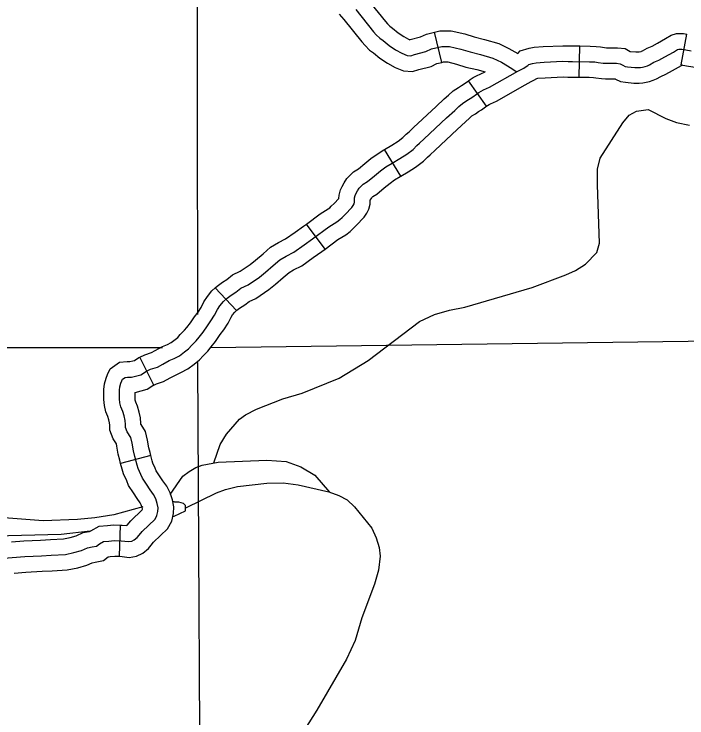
# Model space of a CAD drawing. Extents: x 1377389 to 1380723, y 1168351 to 1170484.
# Drawn here: x 1379092.9 to 1379157.5, y 1168798.6 to 1168866.3 of the extents above; entities that cross this region are included whole.
import ezdxf

# ---------------------------------------------------------------- set-up
doc = ezdxf.new("R2010")
doc.units = 0
doc.layers.add('B_Fill', color=7, linetype='Continuous')

msp = doc.modelspace()

# ---------------------------------------------------------------- linework, layer by layer
at = {"layer": 'B_Fill'}
for p, q in [((1379133.953, 1168861.633), (1379133.25, 1168864.55)), ((1379156.966, 1168861.39), (1379157.51, 1168864.34)), ((1379147.158, 1168860.22), (1379147.211, 1168863.22)), ((1379138.259, 1168857.429), (1379136.524, 1168859.876)), ((1379130.033, 1168850.713), (1379128.463, 1168853.269)), ((1379122.737, 1168843.697), (1379120.943, 1168846.101)), ((1379114.238, 1168837.792), (1379112.174, 1168839.969)), ((1379106.289, 1168830.631), (1379104.947, 1168833.314)), ((1379105.99, 1168823.865), (1379103.091, 1168823.093)), ((1379102.986, 1168814.177), (1379103.069, 1168817.176))]:
    msp.add_line(p, q, dxfattribs=at)
for points in [[(1379110.42, 1168877.672), (1379110.468, 1168837.396)], [(1379126.34, 1168868.259), (1379126.856, 1168867.671), (1379128.53, 1168865.565), (1379128.742, 1168865.338), (1379128.965, 1168865.116), (1379129.226, 1168864.927), (1379129.777, 1168864.478), (1379130.308, 1168864.13), (1379130.768, 1168863.864), (1379130.886, 1168863.818), (1379130.906, 1168863.824), (1379131.9, 1168864.085), (1379132.473, 1168864.363), (1379133.25, 1168864.55)], [(1379124.085, 1168866.28), (1379124.553, 1168865.747), (1379126.257, 1168863.603), (1379126.586, 1168863.252), (1379127.012, 1168862.825), (1379127.4, 1168862.545), (1379128.002, 1168862.055), (1379128.733, 1168861.574), (1379129.463, 1168861.154), (1379130.264, 1168860.839), (1379131.138, 1168860.751), (1379131.74, 1168860.942), (1379132.945, 1168861.258), (1379133.49, 1168861.522), (1379133.953, 1168861.633)], [(1379125.705, 1168866.709), (1379127.394, 1168864.584), (1379127.664, 1168864.295), (1379127.988, 1168863.971), (1379128.313, 1168863.736), (1379128.89, 1168863.267), (1379129.521, 1168862.852), (1379130.115, 1168862.509), (1379130.62, 1168862.311), (1379130.98, 1168862.275), (1379131.323, 1168862.383), (1379132.422, 1168862.672), (1379132.981, 1168862.942), (1379133.955, 1168863.177), (1379134.694, 1168863.177), (1379135.775, 1168862.924), (1379136.676, 1168862.636), (1379137.686, 1168862.401), (1379138.875, 1168862.058), (1379139.686, 1168861.643), (1379140.263, 1168861.319), (1379140.786, 1168860.976), (1379141.11, 1168860.759)], [(1379133.25, 1168864.55), (1379133.776, 1168864.677), (1379134.866, 1168864.677), (1379136.175, 1168864.371), (1379137.075, 1168864.083), (1379138.063, 1168863.853), (1379139.43, 1168863.459), (1379140.396, 1168862.965), (1379141.251, 1168862.484)], [(1379147.211, 1168863.22), (1379148.206, 1168863.202), (1379148.804, 1168863.179), (1379149.197, 1168863.12), (1379149.605, 1168863.062), (1379149.786, 1168863.049), (1379150.197, 1168863.049), (1379150.836, 1168863.049), (1379151.576, 1168862.967), (1379152.044, 1168862.697), (1379152.588, 1168862.645), (1379152.835, 1168862.638), (1379152.909, 1168862.656), (1379153.103, 1168862.699), (1379153.157, 1168862.717), (1379153.246, 1168862.758), (1379153.687, 1168862.999), (1379154.169, 1168863.201), (1379154.671, 1168863.473), (1379155.45, 1168863.922), (1379155.981, 1168864.25), (1379156.516, 1168864.403), (1379157.17, 1168864.403), (1379157.51, 1168864.34)], [(1379156.966, 1168861.39), (1379157.122, 1168861.361), (1379157.66, 1168861.259), (1379158.293, 1168861.169), (1379159.185, 1168860.952), (1379159.673, 1168860.815), (1379160.8, 1168860.747), (1379161.337, 1168860.771), (1379161.91, 1168860.846), (1379162.57, 1168860.956), (1379163.185, 1168861.143), (1379163.789, 1168861.344), (1379164.336, 1168861.544), (1379164.942, 1168861.938), (1379165.593, 1168862.59), (1379165.959, 1168863.026), (1379166.241, 1168863.532), (1379166.293, 1168863.657), (1379166.313, 1168863.68), (1379166.408, 1168863.781), (1379166.533, 1168863.899), (1379166.641, 1168863.996), (1379166.956, 1168864.235), (1379167.422, 1168864.7)], [(1379111.016, 1168835.715), (1379111.436, 1168836.336), (1379111.765, 1168836.793), (1379112.13, 1168837.341), (1379112.404, 1168837.889), (1379112.641, 1168838.254), (1379112.97, 1168838.656), (1379113.316, 1168838.985), (1379113.7, 1168839.259), (1379114.174, 1168839.551), (1379114.649, 1168839.935), (1379115.342, 1168840.264), (1379116.438, 1168841.013), (1379117.003, 1168841.488), (1379117.752, 1168842.109), (1379118.391, 1168842.657), (1379118.993, 1168843.023), (1379119.723, 1168843.388), (1379120.732, 1168844.102), (1379121.535, 1168844.672), (1379123.114, 1168845.85), (1379123.88, 1168846.317), (1379124.16, 1168846.533), (1379124.366, 1168846.729), (1379124.665, 1168847.019), (1379125.319, 1168847.701), (1379125.45, 1168847.898), (1379125.524, 1168848.057), (1379125.562, 1168848.197), (1379125.562, 1168848.412), (1379125.571, 1168848.618), (1379125.636, 1168848.842), (1379125.739, 1168849.057), (1379125.861, 1168849.291), (1379126.029, 1168849.543), (1379126.197, 1168849.73), (1379126.412, 1168849.936), (1379126.828, 1168850.201), (1379127.485, 1168850.737), (1379128.072, 1168851.204), (1379128.573, 1168851.585), (1379129.177, 1168851.948), (1379129.938, 1168852.414), (1379130.594, 1168852.812), (1379131.208, 1168853.282), (1379131.57, 1168853.635), (1379131.826, 1168853.865), (1379132.276, 1168854.289), (1379134.422, 1168856.305), (1379135.208, 1168857.021), (1379135.605, 1168857.392), (1379135.938, 1168857.691), (1379136.37, 1168857.96), (1379136.667, 1168858.162), (1379136.945, 1168858.334), (1379137.281, 1168858.574), (1379137.511, 1168858.738), (1379137.741, 1168858.881), (1379137.971, 1168859.006), (1379138.546, 1168859.265), (1379141.25, 1168860.801), (1379141.826, 1168861.098), (1379142.065, 1168861.242), (1379142.228, 1168861.329), (1379142.324, 1168861.434), (1379142.679, 1168861.54), (1379143.015, 1168861.597), (1379143.801, 1168861.655), (1379145.594, 1168861.741), (1379146.093, 1168861.732), (1379146.524, 1168861.732), (1379148.164, 1168861.703), (1379148.662, 1168861.684), (1379148.979, 1168861.636), (1379149.449, 1168861.569), (1379149.736, 1168861.549), (1379150.197, 1168861.549), (1379150.753, 1168861.549), (1379151.098, 1168861.511), (1379151.347, 1168861.367), (1379151.587, 1168861.252), (1379151.798, 1168861.214), (1379152.498, 1168861.146), (1379152.881, 1168861.137), (1379153.044, 1168861.146), (1379153.246, 1168861.194), (1379153.505, 1168861.252), (1379153.706, 1168861.319), (1379153.917, 1168861.415), (1379154.339, 1168861.645), (1379154.818, 1168861.847), (1379155.403, 1168862.164), (1379156.218, 1168862.634), (1379156.592, 1168862.864), (1379156.726, 1168862.903), (1379157.033, 1168862.903), (1379157.398, 1168862.835), (1379157.906, 1168862.739)], [(1379141.251, 1168862.484), (1379141.495, 1168862.753), (1379142.337, 1168863.003), (1379142.833, 1168863.088), (1379143.71, 1168863.152), (1379145.572, 1168863.242), (1379146.107, 1168863.232), (1379146.537, 1168863.232), (1379147.211, 1168863.22)], [(1379133.953, 1168861.633), (1379134.133, 1168861.677), (1379134.521, 1168861.677), (1379135.375, 1168861.477), (1379136.277, 1168861.188), (1379137.308, 1168860.949), (1379138.115, 1168860.716)], [(1379147.158, 1168860.22), (1379148.122, 1168860.203), (1379148.521, 1168860.188), (1379148.76, 1168860.152), (1379149.292, 1168860.076), (1379149.686, 1168860.049), (1379150.197, 1168860.049), (1379150.629, 1168860.049), (1379150.646, 1168860.04), (1379151.12, 1168859.812), (1379151.592, 1168859.726), (1379152.407, 1168859.648), (1379152.907, 1168859.636), (1379153.264, 1168859.657), (1379153.582, 1168859.733), (1379153.906, 1168859.805), (1379154.255, 1168859.921), (1379154.588, 1168860.072), (1379154.991, 1168860.292), (1379155.468, 1168860.493), (1379156.135, 1168860.854), (1379156.987, 1168861.345), (1379157.037, 1168861.377), (1379156.966, 1168861.39)], [(1379136.524, 1168859.876), (1379136.679, 1168859.986), (1379136.985, 1168860.178), (1379137.305, 1168860.351), (1379138.115, 1168860.716)], [(1379138.259, 1168857.429), (1379138.343, 1168857.489), (1379138.497, 1168857.585), (1379138.637, 1168857.661), (1379139.226, 1168857.926), (1379141.965, 1168859.482), (1379142.557, 1168859.788), (1379142.803, 1168859.936), (1379143.092, 1168860.089), (1379143.197, 1168860.107), (1379143.892, 1168860.158), (1379145.616, 1168860.241), (1379146.078, 1168860.232), (1379146.511, 1168860.232), (1379147.158, 1168860.22)], [(1379128.463, 1168853.269), (1379129.156, 1168853.695), (1379129.747, 1168854.053), (1379130.224, 1168854.418), (1379130.544, 1168854.731), (1379130.81, 1168854.969), (1379131.248, 1168855.382), (1379133.404, 1168857.406), (1379134.191, 1168858.123), (1379134.592, 1168858.497), (1379135.033, 1168858.895), (1379135.552, 1168859.218), (1379135.85, 1168859.42), (1379136.112, 1168859.583), (1379136.411, 1168859.796), (1379136.524, 1168859.876)], [(1379130.033, 1168850.713), (1379130.719, 1168851.134), (1379131.441, 1168851.571), (1379132.191, 1168852.146), (1379132.595, 1168852.54), (1379132.841, 1168852.761), (1379133.304, 1168853.197), (1379135.441, 1168855.203), (1379136.225, 1168855.918), (1379136.619, 1168856.286), (1379136.844, 1168856.488), (1379137.187, 1168856.702), (1379137.484, 1168856.903), (1379137.778, 1168857.086), (1379138.151, 1168857.352), (1379138.259, 1168857.429)], [(1379112.052, 1168823.167), (1379112.669, 1168824.927), (1379113.265, 1168825.916), (1379114.521, 1168827.353), (1379115.102, 1168827.78), (1379116.137, 1168828.326), (1379118.692, 1168829.299), (1379120.545, 1168829.861), (1379124.1, 1168831.279), (1379126.881, 1168833.004), (1379131.814, 1168836.728), (1379133.262, 1168837.412), (1379134.682, 1168837.835), (1379136.168, 1168838.12), (1379142.639, 1168840.006), (1379145.863, 1168841.209), (1379146.804, 1168841.631), (1379147.756, 1168842.234), (1379148.866, 1168843.365), (1379149.107, 1168844.257), (1379148.902, 1168849.881), (1379148.917, 1168851.365), (1379149.17, 1168852.439), (1379151.36, 1168855.822), (1379151.967, 1168856.57), (1379152.67, 1168856.941), (1379153.801, 1168857.111), (1379155.477, 1168856.242), (1379156.512, 1168855.866), (1379157.743, 1168855.599)], [(1379120.943, 1168846.101), (1379122.273, 1168847.094), (1379123.03, 1168847.556), (1379123.183, 1168847.673), (1379123.326, 1168847.81), (1379123.601, 1168848.076), (1379124.067, 1168848.563), (1379124.081, 1168848.865), (1379124.23, 1168849.379), (1379124.397, 1168849.726), (1379124.567, 1168850.055), (1379124.841, 1168850.465), (1379125.119, 1168850.775), (1379125.481, 1168851.121), (1379125.948, 1168851.419), (1379126.544, 1168851.906), (1379127.152, 1168852.389), (1379127.731, 1168852.829), (1379128.399, 1168853.23), (1379128.463, 1168853.269)], [(1379122.737, 1168843.697), (1379123.955, 1168844.606), (1379124.73, 1168845.079), (1379125.138, 1168845.392), (1379125.406, 1168845.648), (1379125.729, 1168845.961), (1379126.494, 1168846.759), (1379126.76, 1168847.159), (1379126.939, 1168847.54), (1379127.062, 1168848), (1379127.062, 1168848.346), (1379127.082, 1168848.388), (1379127.154, 1168848.527), (1379127.217, 1168848.621), (1379127.275, 1168848.686), (1379127.343, 1168848.75), (1379127.709, 1168848.984), (1379128.426, 1168849.569), (1379128.992, 1168850.02), (1379129.415, 1168850.341), (1379129.956, 1168850.666), (1379130.033, 1168850.713)], [(1379112.174, 1168839.969), (1379112.36, 1168840.145), (1379112.869, 1168840.509), (1379113.306, 1168840.778), (1379113.845, 1168841.214), (1379114.593, 1168841.569), (1379115.53, 1168842.209), (1379116.042, 1168842.64), (1379116.784, 1168843.256), (1379117.507, 1168843.876), (1379118.267, 1168844.337), (1379118.95, 1168844.678), (1379119.865, 1168845.325), (1379120.653, 1168845.885), (1379120.943, 1168846.101)], [(1379114.238, 1168837.792), (1379114.273, 1168837.825), (1379114.53, 1168838.009), (1379115.043, 1168838.325), (1379115.453, 1168838.656), (1379116.092, 1168838.959), (1379117.345, 1168839.817), (1379117.965, 1168840.336), (1379118.719, 1168840.963), (1379119.274, 1168841.439), (1379119.719, 1168841.708), (1379120.496, 1168842.098), (1379121.599, 1168842.878), (1379122.418, 1168843.459), (1379122.737, 1168843.697)], [(1379104.947, 1168833.314), (1379105.42, 1168833.55), (1379106.057, 1168833.745), (1379106.426, 1168833.943), (1379107.107, 1168834.324), (1379107.594, 1168834.53), (1379107.948, 1168834.72), (1379108.327, 1168835.001), (1379108.589, 1168835.214), (1379108.829, 1168835.483), (1379109.236, 1168835.891), (1379109.461, 1168836.175), (1379109.809, 1168836.608), (1379110.206, 1168837.194), (1379110.531, 1168837.647), (1379110.83, 1168838.095), (1379111.1, 1168838.635), (1379111.428, 1168839.14), (1379111.868, 1168839.679), (1379112.174, 1168839.969)], [(1379106.289, 1168830.631), (1379106.538, 1168830.755), (1379107.215, 1168830.962), (1379107.867, 1168831.312), (1379108.428, 1168831.625), (1379108.89, 1168831.821), (1379109.558, 1168832.179), (1379110.165, 1168832.629), (1379110.669, 1168833.038), (1379111.014, 1168833.425), (1379111.483, 1168833.895), (1379111.806, 1168834.304), (1379112.224, 1168834.822), (1379112.667, 1168835.478), (1379112.998, 1168835.939), (1379113.43, 1168836.587), (1379113.708, 1168837.143), (1379113.854, 1168837.369), (1379114.071, 1168837.633), (1379114.238, 1168837.792)], [(1379091.887, 1168813.993), (1379093.877, 1168814.158), (1379095.483, 1168814.231), (1379096.432, 1168814.285), (1379097.783, 1168814.359), (1379098.604, 1168814.523), (1379099.335, 1168814.742), (1379099.919, 1168814.998), (1379100.357, 1168815.071), (1379100.777, 1168815.162), (1379101.05, 1168815.382), (1379101.452, 1168815.601), (1379101.963, 1168815.637), (1379102.474, 1168815.692), (1379103.131, 1168815.674), (1379103.861, 1168815.583), (1379104.172, 1168815.637), (1379104.409, 1168815.747), (1379104.683, 1168815.985), (1379104.865, 1168816.204), (1379105.157, 1168816.551), (1379106.398, 1168817.738), (1379106.581, 1168818.085), (1379106.672, 1168818.487), (1379106.691, 1168818.834), (1379106.618, 1168819.236), (1379106.471, 1168819.693), (1379106.252, 1168820.113), (1379105.924, 1168820.57), (1379105.577, 1168821.1), (1379105.194, 1168821.684), (1379105.048, 1168822.032), (1379104.774, 1168822.616), (1379104.683, 1168822.945), (1379104.464, 1168823.767), (1379104.336, 1168824.297), (1379104.208, 1168825.046), (1379104.08, 1168825.576), (1379103.715, 1168826.142), (1379103.551, 1168826.562), (1379103.551, 1168826.855), (1379103.515, 1168827.238), (1379103.423, 1168827.658), (1379103.295, 1168828.097), (1379103.113, 1168828.535), (1379103.022, 1168828.919), (1379102.985, 1168829.321), (1379102.985, 1168829.796), (1379102.985, 1168830.125), (1379103.022, 1168830.472), (1379103.113, 1168830.819), (1379103.204, 1168831.038), (1379103.277, 1168831.203), (1379103.515, 1168831.367), (1379103.77, 1168831.385), (1379104.153, 1168831.385), (1379104.664, 1168831.513), (1379105.03, 1168831.623), (1379105.577, 1168831.952), (1379105.979, 1168832.153), (1379106.636, 1168832.353), (1379107.147, 1168832.628), (1379107.767, 1168832.975), (1379108.242, 1168833.176), (1379108.753, 1168833.45), (1379109.246, 1168833.815), (1379109.629, 1168834.126), (1379109.921, 1168834.454), (1379110.359, 1168834.893), (1379110.633, 1168835.24), (1379111.016, 1168835.715)], [(1379111.748, 1168834.253), (1379215.545, 1168835.626)], [(1379082.834, 1168834.235), (1379107.117, 1168834.236)], [(1379103.091, 1168823.093), (1379103.01, 1168823.398), (1379102.866, 1168823.995), (1379102.738, 1168824.744), (1379102.682, 1168824.977), (1379102.373, 1168825.456), (1379102.051, 1168826.279), (1379102.051, 1168826.783), (1379102.03, 1168827.007), (1379101.969, 1168827.289), (1379101.879, 1168827.597), (1379101.682, 1168828.07), (1379101.538, 1168828.676), (1379101.485, 1168829.253), (1379101.485, 1168829.796), (1379101.485, 1168830.203), (1379101.542, 1168830.742), (1379101.689, 1168831.3), (1379101.826, 1168831.631), (1379102.077, 1168832.196), (1379102.998, 1168832.834), (1379103.717, 1168832.885), (1379103.969, 1168832.885), (1379104.266, 1168832.96), (1379104.418, 1168833.005), (1379104.854, 1168833.267), (1379104.947, 1168833.314)], [(1379110.479, 1168832.805), (1379110.768, 1168779.617)], [(1379105.99, 1168823.865), (1379105.918, 1168824.136), (1379105.806, 1168824.599), (1379105.678, 1168825.348), (1379105.479, 1168826.175), (1379105.058, 1168826.828), (1379105.051, 1168826.845), (1379105.051, 1168826.926), (1379104.999, 1168827.469), (1379104.878, 1168828.028), (1379104.712, 1168828.596), (1379104.544, 1168829), (1379104.506, 1168829.162), (1379104.485, 1168829.389), (1379104.485, 1168829.796), (1379104.485, 1168829.922), (1379105.062, 1168830.066), (1379105.641, 1168830.24), (1379106.3, 1168830.636), (1379106.289, 1168830.631)], [(1379102.986, 1168814.177), (1379103.017, 1168814.177), (1379103.9, 1168814.066), (1379104.624, 1168814.194), (1379105.231, 1168814.474), (1379105.758, 1168814.931), (1379106.016, 1168815.241), (1379106.253, 1168815.523), (1379107.612, 1168816.824), (1379108, 1168817.561), (1379108.163, 1168818.28), (1379108.198, 1168818.93), (1379108.076, 1168819.6), (1379107.861, 1168820.272), (1379107.533, 1168820.902), (1379107.161, 1168821.419), (1379106.832, 1168821.922), (1379106.523, 1168822.392), (1379106.419, 1168822.641), (1379106.186, 1168823.138), (1379106.13, 1168823.339), (1379105.99, 1168823.865)], [(1379103.069, 1168817.176), (1379103.246, 1168817.171), (1379103.674, 1168817.118), (1379103.715, 1168817.166), (1379104.062, 1168817.579), (1379105.168, 1168818.637), (1379105.181, 1168818.694), (1379105.183, 1168818.738), (1379105.159, 1168818.872), (1379105.082, 1168819.114), (1379104.972, 1168819.325), (1379104.687, 1168819.721), (1379104.322, 1168820.278), (1379103.864, 1168820.976), (1379103.677, 1168821.422), (1379103.362, 1168822.094), (1379103.235, 1168822.551), (1379103.091, 1168823.093)], [(1379107.853, 1168820.097), (1379109.086, 1168821.864), (1379109.666, 1168822.311), (1379110.329, 1168822.7), (1379110.938, 1168822.927), (1379112.464, 1168823.214), (1379117.151, 1168823.399), (1379119.014, 1168823.28), (1379120.414, 1168822.779), (1379121.749, 1168821.956), (1379123.157, 1168820.35)], [(1379109.375, 1168818.83), (1379112.292, 1168820.28), (1379113.178, 1168820.58), (1379114.324, 1168820.87), (1379117.147, 1168821.194), (1379118.704, 1168821.221), (1379120.15, 1168821.044), (1379123.097, 1168820.371), (1379124.07, 1168820.032), (1379124.848, 1168819.605), (1379125.577, 1168818.915), (1379127.245, 1168816.863), (1379127.664, 1168815.959), (1379127.944, 1168815.029), (1379128.021, 1168814.191), (1379127.86, 1168812.841), (1379127.499, 1168811.502), (1379126.261, 1168808.261), (1379125.638, 1168806.069), (1379124.796, 1168804.288), (1379121.953, 1168799.393), (1379119.635, 1168795.744)], [(1379105.232, 1168818.943), (1379102.435, 1168818.166), (1379100.61, 1168817.866), (1379098.958, 1168817.714), (1379095.648, 1168817.57), (1379088.09, 1168818.162), (1379086.613, 1168818.599), (1379083.967, 1168819.726), (1379082.884, 1168820.28)], [(1379108.117, 1168817.997), (1379108.254, 1168818.039), (1379109.331, 1168818.547), (1379109.329, 1168819.048), (1379109.12, 1168819.26), (1379108.695, 1168819.382), (1379108.316, 1168819.365), (1379108.064, 1168819.463)], [(1379092.608, 1168815.558), (1379093.781, 1168815.655), (1379095.406, 1168815.729), (1379096.349, 1168815.783), (1379097.594, 1168815.851), (1379098.241, 1168815.98), (1379098.816, 1168816.153), (1379099.488, 1168816.447), (1379100.074, 1168816.545), (1379100.114, 1168816.553), (1379100.216, 1168816.635), (1379101.02, 1168817.074), (1379101.83, 1168817.132), (1379102.415, 1168817.194), (1379103.069, 1168817.176)], [(1379091.016, 1168816.125), (1379097.382, 1168816.302), (1379100.166, 1168816.608)], [(1379092.855, 1168812.568), (1379093.973, 1168812.66), (1379095.561, 1168812.733), (1379096.516, 1168812.788), (1379097.972, 1168812.867), (1379098.968, 1168813.066), (1379099.853, 1168813.332), (1379100.35, 1168813.549), (1379100.64, 1168813.598), (1379101.439, 1168813.772), (1379101.885, 1168814.128), (1379102.096, 1168814.143), (1379102.533, 1168814.19), (1379102.986, 1168814.177)]]:
    msp.add_lwpolyline(points, dxfattribs=at)

doc.saveas('drawing.dxf')
